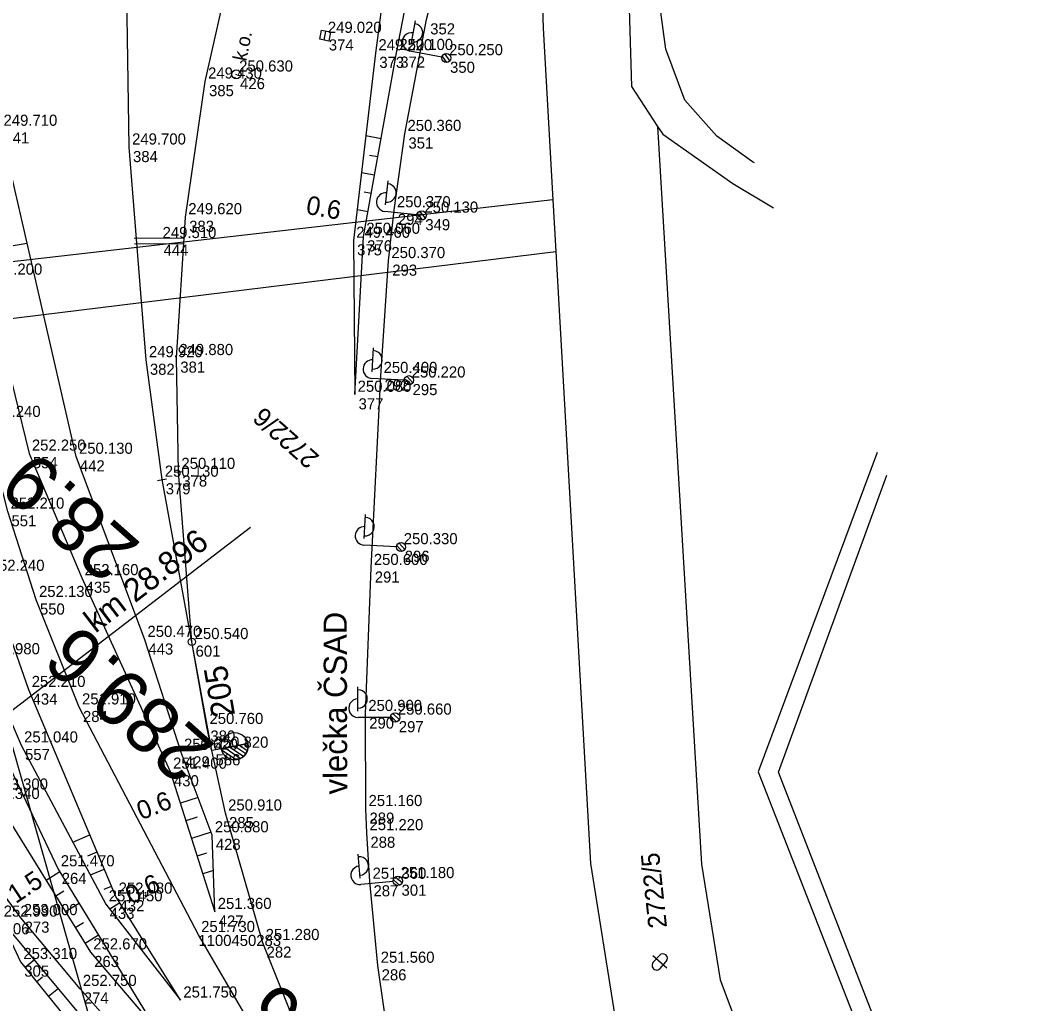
# Model space of a CAD drawing. Extents: x -496688 to -495455, y -1089309 to -1088026.
# Drawn here: x -495929.5 to -495820, y -1088604.2 to -1088498.1 of the extents above; entities that cross this region are included whole.
import ezdxf

# ---------------------------------------------------------------- set-up
doc = ezdxf.new("R2010")
doc.units = 0
for name, color, linetype in [('Vrstva 1', 7, 'Continuous'), ('Vrstva 2', 7, 'Continuous'), ('Vrstva 25', 7, 'Continuous'), ('Vrstva 3', 7, 'Continuous'), ('Vrstva 4', 7, 'Continuous'), ('Vrstva 43', 7, 'Continuous'), ('Vrstva 48', 7, 'Continuous'), ('Vrstva 49', 7, 'Continuous'), ('Vrstva 53', 7, 'Continuous'), ('Vrstva 55', 7, 'Continuous'), ('Vrstva 56', 7, 'Continuous'), ('Vrstva 57', 7, 'Continuous'), ('Vrstva 58', 7, 'Continuous'), ('Vrstva 60', 7, 'Continuous'), ('Vrstva 61', 7, 'Continuous'), ('Vrstva 7', 7, 'Continuous')]:
    doc.layers.add(name, color=color, linetype=linetype)

msp = doc.modelspace()

# ---------------------------------------------------------------- linework, layer by layer
at = {"layer": 'Vrstva 1'}
msp.add_line((-495908.79, -1088576.85), (-495909.34, -1088574.29), dxfattribs=at)
for points in [[(-495914.16, -1088547.62), (-495915.87, -1088534.73), (-495917.69, -1088511.79), (-495918.04, -1088490.55), (-495917.92, -1088485.26), (-495916.89, -1088471.27), (-495913.42, -1088449.6), (-495908.03, -1088428.92), (-495901.33, -1088408.59)], [(-495912.37, -1088546.78), (-495912.59, -1088534.5), (-495911.63, -1088519.31), (-495909.49, -1088504.68), (-495906.82, -1088492.71), (-495905.79, -1088488.85), (-495899.16, -1088463.64)], [(-495894.345, -1088623.98), (-495900.65, -1088613.12), (-495910.24, -1088596.73), (-495923.09, -1088572.18), (-495927.73, -1088560.59), (-495930.8, -1088551.07), (-495933.36, -1088541.18), (-495936.19, -1088526.08), (-495938.94, -1088503.91), (-495943.03, -1088465.98)], [(-495885.572, -1088627.537), (-495887.44, -1088619.99), (-495889.56, -1088609.28), (-495890.87, -1088600.04), (-495891.75, -1088590.98), (-495892.08, -1088585.74), (-495892.18, -1088583.14), (-495892.21, -1088572.89), (-495891.61, -1088557.14), (-495890.56, -1088536.43), (-495889.72, -1088524.04), (-495889.12, -1088518.56), (-495887.98, -1088510.33), (-495885.63, -1088498.02), (-495881.79, -1088483.3), (-495878.64, -1088473.63)], [(-495872.713, -1088671.728), (-495889.373, -1088645.185), (-495891.29, -1088642.21), (-495900.422, -1088629.274), (-495903.81, -1088624.85), (-495910.24, -1088617), (-495923, -1088602.54), (-495929.38, -1088594.9), (-495936.72, -1088584.89), (-495939.97, -1088579.85), (-495947.37, -1088566.71), (-495952.99, -1088555.9), (-495959.45, -1088542.1), (-495972.59, -1088511.77)], [(-495910.94, -1088565.13), (-495912.37, -1088546.78)], [(-495909.34, -1088574.29), (-495910.94, -1088565.13), (-495914.16, -1088547.62)], [(-495892.793, -1088622.727), (-495897.56, -1088611.89), (-495903.28, -1088597.59), (-495907.33, -1088583.62), (-495908.79, -1088576.85)]]:
    msp.add_lwpolyline(points, dxfattribs=at)
at = {"layer": 'Vrstva 2'}
for p, q in [((-495912.868, -1088546.819), (-495911.872, -1088546.741)), ((-495914.652, -1088547.71), (-495913.668, -1088547.53)), ((-495907.781, -1088576.655), (-495908.79, -1088576.85)), ((-495907.78, -1088576.655), (-495904.904, -1088576.107)), ((-495904.904, -1088576.107), (-495907.78, -1088576.656)), ((-495907.78, -1088576.656), (-495907.78, -1088576.655)), ((-495907.362, -1088576.575), (-495905.71, -1088577.699)), ((-495906.841, -1088576.476), (-495905.373, -1088577.474)), ((-495906.32, -1088576.377), (-495905.126, -1088577.188)), ((-495905.799, -1088576.278), (-495904.96, -1088576.848)), ((-495905.278, -1088576.178), (-495904.884, -1088576.446)), ((-495907.752, -1088576.764), (-495906.18, -1088577.832))]:
    msp.add_line(p, q, dxfattribs=at)
for points in [[(-495910.94, -1088565.13), (-495912.37, -1088546.78)], [(-495908.79, -1088576.85), (-495910.94, -1088565.13), (-495914.16, -1088547.62)]]:
    msp.add_lwpolyline(points, dxfattribs=at)
for centre, radius in [((-495910.94, -1088565.13), 0.4), ((-495906.334, -1088576.381), 1.462)]:
    msp.add_circle(centre, radius, dxfattribs=at)
msp.add_arc((-495906.342, -1088576.381), 1.464, 190.81868, 10.77953, dxfattribs=at)
at = {"layer": 'Vrstva 25'}
for p, q in [((-495887.288, -1088500.722), (-495886.8, -1088498.168)), ((-495883.981, -1088502.066), (-495887.419, -1088501.41)), ((-495883.436, -1088502.657), (-495883.931, -1088501.929)), ((-495883.106, -1088502.477), (-495883.644, -1088501.685)), ((-495906.15, -1088503.969), (-495906.13, -1088503.871)), ((-495890.06, -1088518.009), (-495889.777, -1088515.424)), ((-495885.752, -1088519.425), (-495886.351, -1088518.678)), ((-495886.657, -1088519.086), (-495890.136, -1088518.705)), ((-495886.067, -1088519.631), (-495886.617, -1088518.945)), ((-495891.489, -1088536.018), (-495891.358, -1088533.422)), ((-495888.029, -1088536.895), (-495891.525, -1088536.717)), ((-495887.408, -1088537.405), (-495887.998, -1088536.752)), ((-495887.106, -1088537.181), (-495887.748, -1088536.47)), ((-495892.339, -1088553.998), (-495892.208, -1088551.402)), ((-495888.879, -1088554.875), (-495892.375, -1088554.697)), ((-495888.258, -1088555.385), (-495888.848, -1088554.732)), ((-495887.956, -1088555.161), (-495888.598, -1088554.45)), ((-495893.022, -1088572.592), (-495893.03, -1088569.992)), ((-495889.52, -1088573.281), (-495893.02, -1088573.292)), ((-495888.873, -1088573.758), (-495889.496, -1088573.137)), ((-495888.582, -1088573.518), (-495889.261, -1088572.843)), ((-495892.769, -1088590.6), (-495893.02, -1088588.012)), ((-495888.528, -1088591.372), (-495889.208, -1088590.813)), ((-495888.262, -1088591.106), (-495889.001, -1088590.497)), ((-495889.218, -1088590.958), (-495892.701, -1088591.297))]:
    msp.add_line(p, q, dxfattribs=at)
for centre in [(-495883.49, -1088502.16), (-495883.49, -1088502.16), (-495906.14, -1088503.92), (-495886.16, -1088519.14), (-495886.16, -1088519.14), (-495887.53, -1088536.92), (-495887.53, -1088536.92), (-495888.38, -1088554.9), (-495888.38, -1088554.9), (-495889.02, -1088573.28), (-495889.02, -1088573.28), (-495888.72, -1088590.91), (-495888.72, -1088590.91)]:
    msp.add_circle(centre, 0.5, dxfattribs=at)
for centre, start, end in [((-495887.032, -1088499.448), 258.4896, 79.89475), ((-495887.232, -1088500.428), 79.19218, 259.19218), ((-495889.906, -1088516.718), 263.04905, 84.4542), ((-495890.027, -1088517.711), 83.75163, 263.75163), ((-495891.411, -1088534.721), 266.39501, 87.80015), ((-495891.474, -1088535.719), 87.09758, 267.09758), ((-495892.261, -1088552.701), 266.39506, 87.8002), ((-495892.324, -1088553.699), 87.09763, 267.09763), ((-495893.014, -1088571.292), 269.46512, 90.87027), ((-495893.023, -1088572.292), 90.16769, 270.16769), ((-495892.882, -1088589.305), 274.84518, 96.25032), ((-495892.798, -1088590.301), 95.54775, 275.54775)]:
    msp.add_arc(centre, 1, start, end, dxfattribs=at)
at = {"layer": 'Vrstva 3'}
msp.add_line((-495946.454, -1088584.841), (-495904.603, -1088552.762), dxfattribs=at)
at = {"layer": 'Vrstva 4'}
msp.add_lwpolyline([(-495892.08, -1088585.74), (-495892.18, -1088583.14)], dxfattribs=at)
at = {"layer": 'Vrstva 43'}
msp.add_lwpolyline([(-495896.664, -1088500.241), (-495897.155, -1088500.147), (-495896.967, -1088499.165), (-495895.985, -1088499.353), (-495896.173, -1088500.335), (-495896.664, -1088500.241), (-495896.476, -1088499.259)], dxfattribs=at)
at = {"layer": 'Vrstva 48'}
for p, q in [((-495892.172, -1088510.53), (-495890.522, -1088510.827)), ((-495891.795, -1088512.631), (-495890.877, -1088512.796)), ((-495892.642, -1088514.51), (-495891.231, -1088514.764)), ((-495892.361, -1088516.593), (-495891.586, -1088516.732)), ((-495893.113, -1088518.49), (-495891.94, -1088518.701)), ((-495928.705, -1088522.18), (-495933.634, -1088522.96)), ((-495910.277, -1088581.916), (-495912.183, -1088582.523)), ((-495910.375, -1088584.047), (-495911.576, -1088584.429)), ((-495923.777, -1088586.717), (-495921.937, -1088585.943)), ((-495908.873, -1088585.667), (-495910.968, -1088586.335)), ((-495922.164, -1088588.208), (-495921.162, -1088587.786)), ((-495909.361, -1088587.922), (-495910.361, -1088588.24)), ((-495921.888, -1088590.261), (-495920.386, -1088589.629)), ((-495908.617, -1088589.783), (-495909.754, -1088590.146)), ((-495925.192, -1088589.947), (-495926.675, -1088590.867)), ((-495924.737, -1088592.017), (-495925.622, -1088592.565)), ((-495920.41, -1088591.809), (-495919.61, -1088591.473)), ((-495923.102, -1088593.355), (-495924.568, -1088594.264)), ((-495919.805, -1088593.932), (-495918.723, -1088593.258)), ((-495922.64, -1088595.421), (-495923.515, -1088595.963)), ((-495921.011, -1088596.763), (-495922.461, -1088597.662)), ((-495927.905, -1088599.434), (-495928.922, -1088600.256)), ((-495927.041, -1088601.307), (-495927.666, -1088601.812)), ((-495925.344, -1088602.508), (-495926.409, -1088603.368))]:
    msp.add_line(p, q, dxfattribs=at)
at = {"layer": 'Vrstva 49'}
for p, q in [((-495936.29, -1088566.7), (-495925.38, -1088589.64)), ((-495925.38, -1088589.64), (-495914.8, -1088606.89))]:
    msp.add_line(p, q, dxfattribs=at)
for points in [[(-496036.5, -1088341.91), (-496019.62, -1088359.26), (-496014.57, -1088379.92), (-496000.09, -1088415.31), (-495986.74, -1088445.47), (-495977.92, -1088469.32), (-495966.72, -1088500.83), (-495953.67, -1088535.42), (-495944.68, -1088555.77), (-495932.57, -1088581.36), (-495921.88, -1088598.6), (-495914.8, -1088606.89)], [(-495908.45, -1088594.24), (-495908.76, -1088585.97), (-495912.09, -1088577.07), (-495916.03, -1088564.9), (-495923.42, -1088545.15), (-495931.56, -1088509.77), (-495935.52, -1088479.06), (-495939.02, -1088454.51), (-495941.37, -1088428.61), (-495943.59, -1088402.46), (-495944.77, -1088388.99), (-495952.13, -1088383.43), (-495954.85, -1088383.43)], [(-495957.71, -1088387.32), (-495954.76, -1088421.78), (-495952.02, -1088434.34), (-495949.1, -1088460.54), (-495945.79, -1088494.9), (-495943.17, -1088507.25), (-495941.92, -1088534.48), (-495939.86, -1088545.92), (-495933.44, -1088566.77), (-495929.34, -1088576.28), (-495920.21, -1088593.41), (-495912.16, -1088603.79)], [(-495879.76, -1088451.61), (-495889.73, -1088470.88), (-495889.35, -1088487.89), (-495891.12, -1088501.63), (-495893.51, -1088521.85), (-495893.36, -1088538.46)], [(-495893.36, -1088538.46), (-495892.43, -1088521.42), (-495888.86, -1088501.6), (-495886.02, -1088486.89), (-495882.56, -1088462.73), (-495879.76, -1088451.61)], [(-495933.18, -1088525.83), (-495928.5, -1088544.81), (-495922.8, -1088558.24), (-495913.27, -1088579.11), (-495908.45, -1088594.24)], [(-495912.16, -1088603.79), (-495919.14, -1088592.59), (-495928.52, -1088570.3), (-495932.94, -1088557.77)], [(-495931.54, -1088595.07), (-495929.42, -1088599.64), (-495920.18, -1088611.08), (-495906.73, -1088627.55), (-495896.88, -1088640.23), (-495891, -1088647.02)], [(-495891, -1088647.02), (-495894.71, -1088640.58), (-495905.16, -1088625.46), (-495919.17, -1088609.92), (-495931.54, -1088595.07)]]:
    msp.add_lwpolyline(points, dxfattribs=at)
at = {"layer": 'Vrstva 53'}
for p, q in [((-495873.45, -1088485.67), (-495873.05, -1088498.94)), ((-495873.05, -1088498.94), (-495872, -1088517.44)), ((-495872, -1088517.44), (-495871.68, -1088523.04)), ((-495871.68, -1088523.04), (-495867.93, -1088589.04)), ((-495918.52, -1088617.87), (-495942.98, -1088531.81)), ((-495867.93, -1088589.04), (-495865.3, -1088605.5))]:
    msp.add_line(p, q, dxfattribs=at)
at = {"layer": 'Vrstva 55'}
for p, q in [((-495863.96, -1088489.92), (-495863.51, -1088505.23)), ((-495859.83, -1088501.22), (-495860.77, -1088493.94)), ((-495857.75, -1088506.7), (-495859.83, -1088501.22)), ((-495863.51, -1088505.23), (-495860.7, -1088509.54)), ((-495854.3, -1088510.6), (-495857.75, -1088506.7)), ((-495860.7, -1088509.54), (-495860.15, -1088510.38)), ((-495860.7, -1088509.54), (-495855.98, -1088589.09)), ((-495860.15, -1088510.38), (-495852.57, -1088515.69)), ((-495850.46, -1088513.36), (-495854.3, -1088510.6)), ((-495850.265, -1088513.478), (-495850.46, -1088513.36)), ((-495852.57, -1088515.69), (-495848.205, -1088518.336)), ((-495837.014, -1088544.715), (-495849.87, -1088579.16)), ((-495847.66, -1088579.2), (-495835.988, -1088547.135)), ((-495849.87, -1088579.16), (-495821.57, -1088651.35)), ((-495820.02, -1088650.13), (-495847.66, -1088579.2)), ((-495855.98, -1088589.09), (-495853.95, -1088601.59)), ((-495853.95, -1088601.59), (-495849.25, -1088614.07))]:
    msp.add_line(p, q, dxfattribs=at)
at = {"layer": 'Vrstva 56'}
for p, q in [((-495872, -1088517.44), (-495944.68, -1088525.77)), ((-495942.98, -1088531.81), (-495871.68, -1088523.04))]:
    msp.add_line(p, q, dxfattribs=at)
at = {"layer": 'Vrstva 58'}
for p, q in [((-495859.718, -1088600.311), (-495861.215, -1088598.986)), ((-495861.173, -1088599.692), (-495860.51, -1088598.944)), ((-495860.424, -1088600.355), (-495859.76, -1088599.606))]:
    msp.add_line(p, q, dxfattribs=at)
for centre, start, end in [((-495860.135, -1088599.274), 318.49669, 138.49669), ((-495860.798, -1088600.023), 138.49669, 318.49669)]:
    msp.add_arc(centre, 0.5, start, end, dxfattribs=at)
at = {"layer": 'Vrstva 60'}
for p, q in [((-495896.57, -1088499.75), (-495896.57, -1088499.75)), ((-495891.12, -1088501.63), (-495891.12, -1088501.63)), ((-495888.86, -1088501.6), (-495888.86, -1088501.6)), ((-495883.49, -1088502.16), (-495883.49, -1088502.16)), ((-495906.14, -1088503.92), (-495906.14, -1088503.92)), ((-495909.49, -1088504.68), (-495909.49, -1088504.68)), ((-495887.98, -1088510.33), (-495887.98, -1088510.33)), ((-495917.69, -1088511.79), (-495917.69, -1088511.79)), ((-495889.12, -1088518.56), (-495889.12, -1088518.56)), ((-495911.63, -1088519.31), (-495911.63, -1088519.31)), ((-495886.16, -1088519.14), (-495886.16, -1088519.14)), ((-495914.4, -1088521.88), (-495914.4, -1088521.88)), ((-495893.51, -1088521.85), (-495893.51, -1088521.85)), ((-495892.43, -1088521.42), (-495892.43, -1088521.42)), ((-495889.72, -1088524.04), (-495889.72, -1088524.04)), ((-495915.87, -1088534.73), (-495915.87, -1088534.73)), ((-495912.59, -1088534.5), (-495912.59, -1088534.5)), ((-495890.56, -1088536.43), (-495890.56, -1088536.43)), ((-495887.53, -1088536.92), (-495887.53, -1088536.92)), ((-495893.36, -1088538.46), (-495893.36, -1088538.46)), ((-495928.5, -1088544.81), (-495928.5, -1088544.81)), ((-495923.42, -1088545.15), (-495923.42, -1088545.15)), ((-495912.37, -1088546.78), (-495912.37, -1088546.78)), ((-495914.16, -1088547.62), (-495914.16, -1088547.62)), ((-495888.38, -1088554.9), (-495888.38, -1088554.9)), ((-495891.61, -1088557.14), (-495891.61, -1088557.14)), ((-495922.8, -1088558.24), (-495922.8, -1088558.24)), ((-495927.73, -1088560.59), (-495927.73, -1088560.59)), ((-495916.03, -1088564.9), (-495916.03, -1088564.9)), ((-495910.94, -1088565.13), (-495910.94, -1088565.13)), ((-495928.52, -1088570.3), (-495928.52, -1088570.3)), ((-495923.09, -1088572.18), (-495923.09, -1088572.18)), ((-495892.21, -1088572.89), (-495892.21, -1088572.89)), ((-495889.02, -1088573.28), (-495889.02, -1088573.28)), ((-495909.34, -1088574.29), (-495909.34, -1088574.29)), ((-495929.34, -1088576.28), (-495929.34, -1088576.28)), ((-495912.09, -1088577.07), (-495912.09, -1088577.07)), ((-495908.79, -1088576.85), (-495908.79, -1088576.85)), ((-495913.27, -1088579.11), (-495913.27, -1088579.11)), ((-495892.18, -1088583.14), (-495892.18, -1088583.14)), ((-495907.33, -1088583.62), (-495907.33, -1088583.62)), ((-495908.76, -1088585.97), (-495908.76, -1088585.97)), ((-495892.08, -1088585.74), (-495892.08, -1088585.74)), ((-495925.38, -1088589.64), (-495925.38, -1088589.64)), ((-495888.72, -1088590.91), (-495888.72, -1088590.91)), ((-495891.75, -1088590.98), (-495891.75, -1088590.98)), ((-495919.14, -1088592.59), (-495919.14, -1088592.59)), ((-495920.21, -1088593.41), (-495920.21, -1088593.41)), ((-495929.38, -1088594.9), (-495929.38, -1088594.9)), ((-495908.45, -1088594.24), (-495908.45, -1088594.24)), ((-495910.24, -1088596.73), (-495910.24, -1088596.73)), ((-495903.28, -1088597.59), (-495903.28, -1088597.59)), ((-495929.42, -1088599.64), (-495929.42, -1088599.64)), ((-495921.88, -1088598.6), (-495921.88, -1088598.6)), ((-495890.87, -1088600.04), (-495890.87, -1088600.04)), ((-495923, -1088602.54), (-495923, -1088602.54)), ((-495912.16, -1088603.79), (-495912.16, -1088603.79))]:
    msp.add_line(p, q, dxfattribs=at)
at = {"layer": 'Vrstva 7'}
for p, q in [((-495917.155, -1088521.601), (-495911.866, -1088521.56)), ((-495917.113, -1088522.201), (-495911.927, -1088522.161))]:
    msp.add_line(p, q, dxfattribs=at)

# ---------------------------------------------------------------- texts
at = {"layer": 'Vrstva 1'}
msp.add_text('vlečka ČSAD', height=2.5, rotation=90.16769, dxfattribs=at).set_placement((-495894.18, -1088581.58))
at = {"layer": 'Vrstva 2'}
msp.add_text('205', height=2.5, rotation=99.90804, dxfattribs=at).set_placement((-495906.27, -1088573.015))
at = {"layer": 'Vrstva 25'}
msp.add_text('k.o.', height=1.5, rotation=78.68996, dxfattribs=at).set_placement((-495905.075, -1088502.57))
at = {"layer": 'Vrstva 3'}
msp.add_text('km 28.896', height=2.5, rotation=37.47067, dxfattribs=at).set_placement((-495921.349, -1088564.257))
at = {"layer": 'Vrstva 48'}
for s, rotation, p in [('0.6', 349.86541, (-495898.72, -1088518.952)), ('0.6', 21.47547, (-495916.397, -1088584.379)), ('1.5', 33.67944, (-495929.941, -1088593.42)), ('0.6', 25.8112, (-495917.509, -1088593.48))]:
    msp.add_text(s, height=2, rotation=rotation, dxfattribs=at).set_placement(p)
at = {"layer": 'Vrstva 57'}
for s, rotation, p in [('2722/6', 138.5264, (-495897.08, -1088545.108)), ('2722/5', 96.07279, (-495859.679, -1088595.917))]:
    msp.add_text(s, height=2, rotation=rotation, dxfattribs=at).set_placement(p)
at = {"layer": 'Vrstva 60'}
for s, p in [('352', (-495885.23, -1088499.62)), ('374', (-495896.17, -1088501.35)), ('373', (-495890.72, -1088503.23)), ('372', (-495888.46, -1088503.2)), ('350', (-495883.09, -1088503.76)), ('426', (-495905.74, -1088505.52)), ('385', (-495909.09, -1088506.28)), ('441', (-495931.16, -1088511.37)), ('351', (-495887.58, -1088511.93)), ('384', (-495917.29, -1088513.39)), ('383', (-495911.23, -1088520.91)), ('294', (-495888.72, -1088520.16)), ('349', (-495885.76, -1088520.74)), ('376', (-495892.03, -1088523.02)), ('444', (-495914, -1088523.48)), ('375', (-495893.11, -1088523.45)), ('293', (-495889.32, -1088525.64)), ('382', (-495915.47, -1088536.33)), ('381', (-495912.19, -1088536.1)), ('292', (-495890.16, -1088538.03)), ('295', (-495887.13, -1088538.52)), ('377', (-495892.96, -1088540.06)), ('554', (-495928.1, -1088546.41)), ('442', (-495923.02, -1088546.75)), ('379', (-495913.76, -1088549.22)), ('378', (-495911.97, -1088548.38)), ('551', (-495930.4, -1088552.67)), ('296', (-495887.98, -1088556.5)), ('291', (-495891.21, -1088558.74)), ('435', (-495922.4, -1088559.84)), ('550', (-495927.33, -1088562.19)), ('443', (-495915.63, -1088566.5)), ('601', (-495910.54, -1088566.73)), ('434', (-495928.12, -1088571.9)), ('284', (-495922.69, -1088573.78)), ('290', (-495891.81, -1088574.49)), ('297', (-495888.62, -1088574.88)), ('380', (-495908.94, -1088575.89)), ('557', (-495928.94, -1088577.88)), ('429', (-495911.69, -1088578.67)), ('586', (-495908.39, -1088578.45)), ('430', (-495912.87, -1088580.71)), ('285', (-495906.93, -1088585.22)), ('289', (-495891.78, -1088584.74)), ('428', (-495908.36, -1088587.57)), ('288', (-495891.68, -1088587.34)), ('264', (-495924.98, -1088591.24)), ('287', (-495891.35, -1088592.58)), ('301', (-495888.32, -1088592.51)), ('432', (-495918.74, -1088594.19)), ('433', (-495919.81, -1088595.01)), ('273', (-495928.98, -1088596.5)), ('427', (-495908.05, -1088595.84)), ('306', (-495931.14, -1088596.67)), ('1100450283', (-495910.24, -1088597.93)), ('282', (-495902.88, -1088599.19)), ('263', (-495921.48, -1088600.2)), ('305', (-495929.02, -1088601.24)), ('286', (-495890.47, -1088601.64)), ('274', (-495922.6, -1088604.14))]:
    msp.add_text(s, height=1.2, dxfattribs=at).set_placement(p)
at = {"layer": 'Vrstva 61'}
for s, p in [('249.020', (-495896.27, -1088499.45)), ('250.100', (-495888.56, -1088501.3)), ('249.220', (-495890.82, -1088501.33)), ('250.250', (-495883.19, -1088501.86)), ('249.430', (-495909.19, -1088504.38)), ('250.630', (-495905.84, -1088503.62)), ('249.710', (-495931.26, -1088509.47)), ('250.360', (-495887.68, -1088510.03)), ('249.700', (-495917.39, -1088511.49)), ('250.370', (-495888.82, -1088518.26)), ('249.620', (-495911.33, -1088519.01)), ('250.130', (-495885.86, -1088518.84)), ('249.510', (-495914.1, -1088521.58)), ('249.460', (-495893.21, -1088521.55)), ('250.060', (-495892.13, -1088521.12)), ('250.370', (-495889.42, -1088523.74)), ('252.200', (-495932.88, -1088525.53)), ('249.920', (-495915.57, -1088534.43)), ('249.880', (-495912.29, -1088534.2)), ('250.400', (-495890.26, -1088536.13)), ('250.220', (-495887.23, -1088536.62)), ('250.080', (-495893.06, -1088538.16)), ('252.240', (-495933.06, -1088540.88)), ('252.250', (-495928.2, -1088544.51)), ('250.130', (-495923.12, -1088544.85)), ('250.110', (-495912.07, -1088546.48)), ('250.130', (-495913.86, -1088547.32)), ('252.210', (-495930.5, -1088550.77)), ('250.330', (-495888.08, -1088554.6)), ('250.600', (-495891.31, -1088556.84)), ('252.240', (-495932.64, -1088557.47)), ('252.160', (-495922.5, -1088557.94)), ('252.130', (-495927.43, -1088560.29)), ('250.470', (-495915.73, -1088564.6)), ('250.540', (-495910.64, -1088564.83)), ('250.980', (-495933.14, -1088566.47)), ('252.210', (-495928.22, -1088570)), ('251.910', (-495922.79, -1088571.88)), ('250.900', (-495891.91, -1088572.59)), ('250.660', (-495888.72, -1088572.98)), ('250.760', (-495909.04, -1088573.99)), ('251.040', (-495929.04, -1088575.98)), ('250.620', (-495911.79, -1088576.77)), ('250.820', (-495908.49, -1088576.55)), ('251.400', (-495912.97, -1088578.81)), ('253.300', (-495932.27, -1088581.06)), ('253.340', (-495933.16, -1088582.08)), ('250.910', (-495907.03, -1088583.32)), ('251.160', (-495891.88, -1088582.84)), ('251.220', (-495891.78, -1088585.44)), ('250.880', (-495908.46, -1088585.67)), ('251.470', (-495925.08, -1088589.34)), ('251.360', (-495891.45, -1088590.68)), ('251.180', (-495888.42, -1088590.61)), ('251.450', (-495919.91, -1088593.11)), ('252.080', (-495918.84, -1088592.29)), ('251.360', (-495908.15, -1088593.94)), ('252.990', (-495931.24, -1088594.77)), ('253.000', (-495929.08, -1088594.6)), ('251.730', (-495909.94, -1088596.43)), ('251.280', (-495902.98, -1088597.29)), ('252.670', (-495921.58, -1088598.3)), ('253.310', (-495929.12, -1088599.34)), ('251.560', (-495890.57, -1088599.74)), ('252.750', (-495922.7, -1088602.24)), ('251.750', (-495911.86, -1088603.49))]:
    msp.add_text(s, height=1.2, dxfattribs=at).set_placement(p)
at = {"layer": 'Vrstva 7'}
for s, rotation, p in [('28.9', 138.46874, (-495916.278, -1088554.63)), ('289.6', 138.44321, (-495908.228, -1088576.34)), ('115.6', 138.56929, (-495886.8, -1088614.838))]:
    msp.add_text(s, height=6, rotation=rotation, dxfattribs=at).set_placement(p)

doc.saveas('drawing.dxf')
